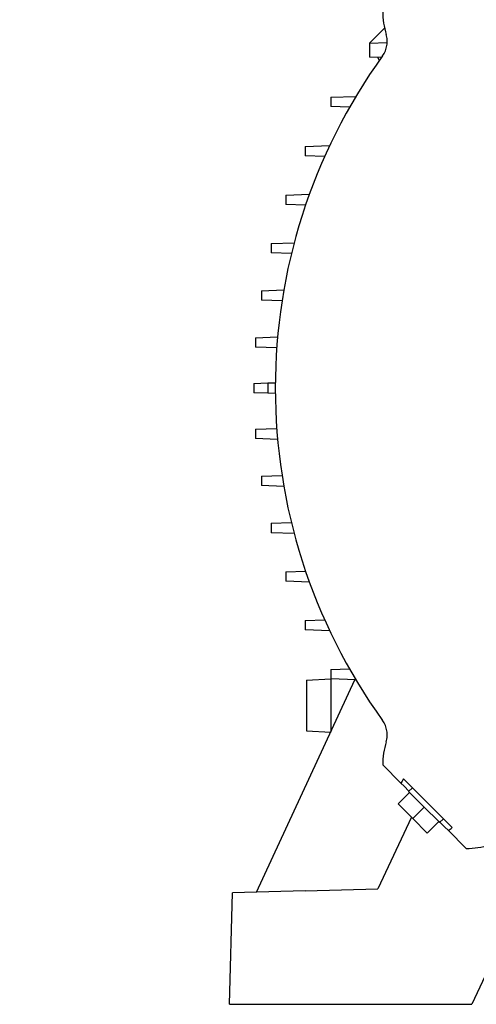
# Model space of a CAD drawing. Header units: inches. Extents: x 5 to 1128, y -85 to 748.
# Tile 272 of 656: x 404.1 to 411.52, y 278.05 to 294.03. Entities that reach past the tile are written whole.
import ezdxf

# ---------------------------------------------------------------- set-up
doc = ezdxf.new("R2010")
doc.units = ezdxf.units.IN
doc.header["$LTSCALE"] = 32
doc.header["$MEASUREMENT"] = 0
doc.layers.add('Visible (ANSI)', color=7, linetype='Continuous', lineweight=30)

msp = doc.modelspace()

# ---------------------------------------------------------------- linework, layer by layer
at = {"layer": 'Visible (ANSI)'}
for p, q in [((410.02665, 293.89042), (409.78034, 293.64412)), ((409.78034, 293.64412), (410.06975, 293.65422)), ((409.78034, 293.64412), (409.78034, 293.416)), ((409.97248, 293.40929), (409.78034, 293.416)), ((409.91476, 293.41131), (409.94126, 293.3654)), ((409.15143, 292.76667), (409.56056, 292.78096)), ((409.15143, 292.76667), (409.15143, 292.61459)), ((409.45721, 292.60392), (409.15143, 292.61459)), ((408.73934, 291.97011), (409.13494, 291.98392)), ((408.73934, 291.97011), (408.73934, 291.81803)), ((409.05364, 291.80706), (408.73934, 291.81803)), ((408.42086, 291.17928), (408.80515, 291.1927)), ((408.42086, 291.17928), (408.42086, 291.0272)), ((408.74298, 291.01595), (408.42086, 291.0272)), ((408.18405, 290.39238), (408.55849, 290.40546)), ((408.18405, 290.39238), (408.18405, 290.24031)), ((408.51358, 290.2288), (408.18405, 290.24031)), ((408.02453, 289.62778), (408.39036, 289.64056)), ((408.02453, 289.62778), (408.02453, 289.47571)), ((408.36111, 289.46395), (408.02453, 289.47571)), ((407.93105, 288.86478), (408.28896, 288.87728)), ((407.93105, 288.86478), (407.93105, 288.7127)), ((408.27468, 288.7007), (407.93105, 288.7127)), ((407.9012, 288.12221), (408.13206, 288.13027)), ((407.9012, 288.12221), (407.9012, 287.97013)), ((408.13206, 288.13027), (408.25183, 288.13445)), ((408.13206, 287.96207), (407.9012, 287.97013)), ((408.25183, 287.95789), (408.13206, 287.96207)), ((407.93105, 287.37964), (408.27468, 287.39164)), ((407.93105, 287.37964), (407.93105, 287.22756)), ((408.28896, 287.21506), (407.93105, 287.22756)), ((408.02453, 286.61663), (408.36111, 286.62839)), ((408.02453, 286.61663), (408.02453, 286.46456)), ((408.39036, 286.45178), (408.02453, 286.46456)), ((408.18405, 285.85203), (408.51358, 285.86354)), ((408.18405, 285.85203), (408.18405, 285.69996)), ((408.55849, 285.68688), (408.18405, 285.69996)), ((408.42086, 285.06514), (408.74298, 285.07639)), ((408.42086, 285.06514), (408.42086, 284.91306)), ((408.80515, 284.89964), (408.42086, 284.91306)), ((408.73934, 284.27431), (409.05364, 284.28528)), ((408.73934, 284.27431), (408.73934, 284.12223)), ((409.13494, 284.10842), (408.73934, 284.12223)), ((409.15143, 283.47774), (409.45721, 283.48842)), ((409.15143, 283.47774), (409.15143, 283.32567)), ((408.75773, 283.30503), (409.15143, 283.32567)), ((409.56056, 283.31138), (409.15143, 283.32567)), ((409.15143, 283.32567), (409.15143, 282.46252)), ((407.94863, 279.8675), (409.54513, 283.31192)), ((408.75773, 283.30503), (408.75773, 282.48315)), ((408.75773, 282.48315), (409.15143, 282.46252)), ((410.29311, 281.63583), (409.99714, 281.9318)), ((410.34266, 281.58629), (410.29311, 281.63583)), ((410.33493, 281.70537), (411.12733, 280.91297)), ((410.34266, 281.58629), (410.42351, 281.50543)), ((410.41794, 281.49986), (410.47919, 281.56111)), ((410.24674, 281.29803), (410.43326, 281.48455)), ((410.41794, 281.49986), (410.43326, 281.48455)), ((410.47667, 281.44114), (410.43326, 281.48455)), ((410.47667, 281.44114), (410.62647, 281.29133)), ((410.48337, 281.0614), (410.24674, 281.29803)), ((410.48337, 281.0614), (410.66989, 281.24792)), ((410.66989, 281.24792), (410.62647, 281.29133)), ((410.7133, 281.20451), (410.66989, 281.24792)), ((410.46212, 281.08264), (409.91956, 279.91911)), ((410.7133, 281.20451), (410.8631, 281.0547)), ((410.72, 280.82477), (410.48337, 281.0614)), ((410.72, 280.82477), (410.90652, 281.01129)), ((410.90652, 281.01129), (410.8631, 281.0547)), ((410.90652, 281.01129), (410.92183, 280.99598)), ((410.92183, 280.99598), (410.98307, 281.05723)), ((410.9274, 281.00155), (411.00825, 280.9207)), ((411.00825, 280.9207), (411.0578, 280.87115)), ((411.35377, 280.57518), (411.0578, 280.87115)), ((412.49045, 280.2892), (411.44451, 278.04617)), ((407.5075, 278.04617), (407.55493, 279.85719)), ((408.73724, 279.88815), (407.55493, 279.85719)), ((408.73724, 279.88815), (409.91956, 279.91911)), ((407.5075, 278.04617), (408.68901, 278.04617)), ((408.68901, 278.04617), (411.44451, 278.04617))]:
    msp.add_line(p, q, dxfattribs=at)
for centre, radius, start, end in [((420.56336, 291.14139), 37.84893, 94.726002, 184.707209), ((420.56336, 291.14139), 37.59893, 94.726002, 184.707209), ((417.46813, 288.04617), 9.21672, 144.17061, 215.82939)]:
    msp.add_arc(centre, radius, start, end, dxfattribs=at)
for centre, major_axis, ratio, start_param, end_param in [((411.32948, 294.16226), (-0.64068, 1.17715), 0.99242517, 1.07684006, 1.36157287), ((408.37735, 288.04609), (0, 11.54892), 0.02123973, 1.56350743, 1.57807169), ((411.32948, 281.93008), (0.64068, 1.17715), 0.99242517, 1.78001977, 2.06475257), ((411.35205, 281.90752), (1.17715, 0.64068), 0.99242517, 4.21843274, 4.50316555)]:
    msp.add_ellipse(centre, major_axis=major_axis, ratio=ratio, start_param=start_param, end_param=end_param, dxfattribs=at)
for points, knots in [([(409.99555, 293.4414), (410.01313, 293.46575), (410.02793, 293.49212), (410.05115, 293.54753), (410.05958, 293.57657), (410.06964, 293.63585), (410.07126, 293.66609), (410.06758, 293.72615), (410.06228, 293.75597), (410.05366, 293.78479)], [0, 0, 0, 0, 0.228907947, 0.228907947, 0.457825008, 0.457825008, 0.687125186, 0.687125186, 0.916414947, 0.916414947, 0.916414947, 0.916414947]), ([(410.05366, 282.30755), (410.06227, 282.33633), (410.06756, 282.36609), (410.07126, 282.42606), (410.06966, 282.45626), (410.05964, 282.51555), (410.05121, 282.54463), (410.02797, 282.60014), (410.01316, 282.62655), (409.99555, 282.65094)], [0.000000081, 0.000000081, 0.000000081, 0.000000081, 0.228896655, 0.228896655, 0.45781631, 0.45781631, 0.687079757, 0.687079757, 0.916348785, 0.916348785, 0.916348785, 0.916348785]), ([(410.33493, 281.70537), (410.32668, 281.69259), (410.31916, 281.68046), (410.3054, 281.65747), (410.29903, 281.64641), (410.29311, 281.63583)], [0.000001, 0.000001, 0.000001, 0.000001, 0.301846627, 0.301846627, 0.603926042, 0.603926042, 0.603926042, 0.603926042]), ([(411.0578, 280.87115), (411.06838, 280.87706), (411.07944, 280.88344), (411.10242, 280.8972), (411.11456, 280.90471), (411.12733, 280.91297)], [0.000001, 0.000001, 0.000001, 0.000001, 0.301646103, 0.301646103, 0.603058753, 0.603058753, 0.603058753, 0.603058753])]:
    msp.add_open_spline(points, degree=3, knots=knots, dxfattribs=at)

doc.saveas('drawing.dxf')
